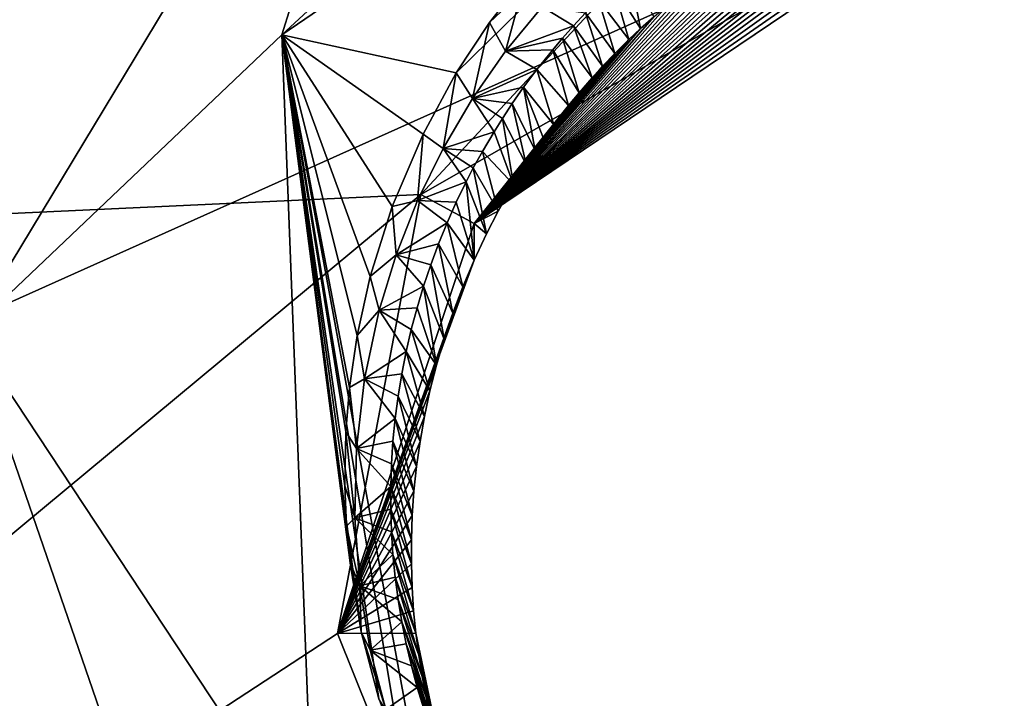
# Model space of a CAD drawing. Header units: millimetres. Extents: x -147 to 294, y -82 to 275.
# Tile 602 of 609: x 264.5 to 267.53, y 252.59 to 254.68. Entities that reach past the tile are written whole.
import ezdxf

# ---------------------------------------------------------------- set-up
doc = ezdxf.new("R2010")
doc.units = ezdxf.units.MM
doc.header["$LTSCALE"] = 67.506716
for name, color, linetype in [('1593', 7, 'CONTINUOUS'), ('1655', 7, 'CONTINUOUS'), ('1762', 7, 'CONTINUOUS'), ('2101', 7, 'CONTINUOUS'), ('2751', 7, 'CONTINUOUS'), ('2755', 7, 'CONTINUOUS'), ('3801', 7, 'CONTINUOUS'), ('3802', 7, 'CONTINUOUS'), ('3803', 7, 'CONTINUOUS'), ('3804', 7, 'CONTINUOUS'), ('3805', 7, 'CONTINUOUS'), ('3806', 7, 'CONTINUOUS'), ('3807', 7, 'CONTINUOUS'), ('498', 7, 'CONTINUOUS'), ('601', 7, 'CONTINUOUS'), ('871', 7, 'CONTINUOUS')]:
    doc.layers.add(name, color=color, linetype=linetype)

msp = doc.modelspace()

# ---------------------------------------------------------------- linework, layer by layer
at = {"layer": '1593', "linetype": 'CONTINUOUS'}
for points in [[(263.5486, 260.8672, -11.0294), (277.1075, 253.2926, -14.3489), (267.431, 256.5946, -11.8905), (263.5486, 260.8672, -11.0294)], [(267.431, 256.5946, -11.8905), (277.1075, 253.2926, -14.3489), (269.5365, 255.7912, -12.3764), (267.431, 256.5946, -11.8905)], [(259.3513, 253.869, -10.434), (260.6486, 256.5648, -10.5804), (265.7509, 256.0481, -11.5688), (259.3513, 253.869, -10.434)], [(264.3454, 253.721, -11.3892), (259.3513, 253.869, -10.434), (265.7509, 256.0481, -11.5688), (264.3454, 253.721, -11.3892)], [(265.2781, 251.016, -11.7322), (257.6261, 249.9563, -10.3043), (264.3454, 253.721, -11.3892), (265.2781, 251.016, -11.7322)]]:
    msp.add_3dface(points, dxfattribs=at)
at = {"layer": '1655', "linetype": 'CONTINUOUS'}
for points in [[(266.6726, 255.1529, -9.4454), (273.1076, 259.731, -10.6361), (258.2101, 253.7952, -7.898), (266.6726, 255.1529, -9.4454)], [(258.2101, 253.7952, -7.898), (273.1076, 259.731, -10.6361), (259.4011, 254.3925, -8.0862), (258.2101, 253.7952, -7.898)], [(273.1076, 259.731, -10.6361), (260.1329, 255.6969, -8.175), (259.4011, 254.3925, -8.0862), (273.1076, 259.731, -10.6361)], [(265.7349, 254.144, -9.3005), (266.6726, 255.1529, -9.4454), (258.2101, 253.7952, -7.898), (265.7349, 254.144, -9.3005)], [(259.5018, 248.2403, -8.4087), (279.8818, 254.4516, -12.6054), (259.0299, 248.5724, -8.2994), (259.5018, 248.2403, -8.4087)], [(259.0299, 248.5724, -8.2994), (279.8818, 254.4516, -12.6054), (267.8197, 250.7044, -9.9416), (259.0299, 248.5724, -8.2994)], [(260.2258, 246.901, -8.6387), (279.8818, 254.4516, -12.6054), (259.5018, 248.2403, -8.4087), (260.2258, 246.901, -8.6387)], [(279.8818, 254.4516, -12.6054), (260.2258, 246.901, -8.6387), (276.5199, 248.874, -12.1944), (279.8818, 254.4516, -12.6054)], [(259.0299, 248.5724, -8.2994), (265.7349, 254.144, -9.3005), (258.2101, 253.7952, -7.898), (259.0299, 248.5724, -8.2994)], [(265.7349, 254.144, -9.3005), (259.0299, 248.5724, -8.2994), (265.4786, 252.7937, -9.3168), (265.7349, 254.144, -9.3005)], [(265.4786, 252.7937, -9.3168), (259.0299, 248.5724, -8.2994), (265.9836, 251.5366, -9.4935), (265.4786, 252.7937, -9.3168)]]:
    msp.add_3dface(points, dxfattribs=at)
at = {"layer": '1762', "linetype": 'CONTINUOUS'}
for points in [[(264.0582, 262.4701, -10.4785), (264.962, 263.7106, -10.2788), (278.7523, 254.0848, -14.0189), (264.0582, 262.4701, -10.4785)], [(264.962, 263.7106, -10.2788), (279.9129, 254.9259, -13.9412), (278.7523, 254.0848, -14.0189), (264.962, 263.7106, -10.2788)]]:
    msp.add_3dface(points, dxfattribs=at)
at = {"layer": '2101', "linetype": 'CONTINUOUS'}
for points in [[(265.4689, 261.7267, -17.9327), (276.8057, 254.6063, -20.819), (265.9866, 260.916, -15.1304), (265.4689, 261.7267, -17.9327)], [(276.8057, 254.6063, -20.819), (266.5067, 260.1033, -12.3337), (265.9866, 260.916, -15.1304), (276.8057, 254.6063, -20.819)], [(277.1075, 253.2926, -14.3489), (263.5486, 260.8672, -11.0294), (266.5067, 260.1033, -12.3337), (277.1075, 253.2926, -14.3489)], [(277.1075, 253.2926, -14.3489), (266.5067, 260.1033, -12.3337), (276.8057, 254.6063, -20.819), (277.1075, 253.2926, -14.3489)]]:
    msp.add_3dface(points, dxfattribs=at)
at = {"layer": '2751', "linetype": 'CONTINUOUS'}
for points in [[(264.0582, 262.4701, -10.4785), (278.7523, 254.0848, -14.0189), (263.4436, 263.7769, -16.1899), (264.0582, 262.4701, -10.4785)], [(278.7523, 254.0848, -14.0189), (278.1151, 255.4049, -19.7248), (263.4436, 263.7769, -16.1899), (278.7523, 254.0848, -14.0189)]]:
    msp.add_3dface(points, dxfattribs=at)
at = {"layer": '2755', "linetype": 'CONTINUOUS'}
msp.add_3dface([(276.8057, 254.6063, -20.819), (265.4689, 261.7267, -17.9327), (277.1147, 255.0643, -21.2503), (276.8057, 254.6063, -20.819)], dxfattribs=at)
at = {"layer": '3801', "linetype": 'CONTINUOUS'}
for points in [[(266.6726, 255.1529, -9.4454), (265.7349, 254.144, -9.3005), (267.6728, 255.2505, -9.7532), (266.6726, 255.1529, -9.4454)], [(267.6728, 255.2505, -9.7532), (265.7349, 254.144, -9.3005), (265.8991, 254.0544, -9.4235), (267.6728, 255.2505, -9.7532)], [(267.6728, 255.2505, -9.7532), (265.8991, 254.0544, -9.4235), (267.5782, 255.1872, -9.9873), (267.6728, 255.2505, -9.7532)], [(267.5782, 255.1872, -9.9873), (265.8991, 254.0544, -9.4235), (267.5202, 255.1803, -9.9744), (267.5782, 255.1872, -9.9873)], [(267.5202, 255.1803, -9.9744), (265.8991, 254.0544, -9.4235), (267.4639, 255.1719, -9.962), (267.5202, 255.1803, -9.9744)], [(267.4639, 255.1719, -9.962), (265.8991, 254.0544, -9.4235), (267.4092, 255.1621, -9.95), (267.4639, 255.1719, -9.962)], [(267.4092, 255.1621, -9.95), (265.8991, 254.0544, -9.4235), (267.3558, 255.1511, -9.9383), (267.4092, 255.1621, -9.95)], [(267.3558, 255.1511, -9.9383), (265.8991, 254.0544, -9.4235), (267.3041, 255.1389, -9.9271), (267.3558, 255.1511, -9.9383)], [(267.3041, 255.1389, -9.9271), (265.8991, 254.0544, -9.4235), (267.2539, 255.1257, -9.9162), (267.3041, 255.1389, -9.9271)], [(267.2539, 255.1257, -9.9162), (265.8991, 254.0544, -9.4235), (267.2053, 255.1115, -9.9056), (267.2539, 255.1257, -9.9162)], [(267.2053, 255.1115, -9.9056), (265.8991, 254.0544, -9.4235), (267.1583, 255.0966, -9.8954), (267.2053, 255.1115, -9.9056)], [(267.1583, 255.0966, -9.8954), (265.8991, 254.0544, -9.4235), (267.1001, 255.0763, -9.8829), (267.1583, 255.0966, -9.8954)], [(267.1001, 255.0763, -9.8829), (265.8991, 254.0544, -9.4235), (267.0444, 255.0549, -9.871), (267.1001, 255.0763, -9.8829)], [(267.0444, 255.0549, -9.871), (265.8991, 254.0544, -9.4235), (266.991, 255.0326, -9.8596), (267.0444, 255.0549, -9.871)], [(266.991, 255.0326, -9.8596), (265.8991, 254.0544, -9.4235), (266.9399, 255.0096, -9.8487), (266.991, 255.0326, -9.8596)], [(266.9399, 255.0096, -9.8487), (265.8991, 254.0544, -9.4235), (266.891, 254.9859, -9.8384), (266.9399, 255.0096, -9.8487)], [(266.891, 254.9859, -9.8384), (265.8991, 254.0544, -9.4235), (266.8443, 254.9617, -9.8285), (266.891, 254.9859, -9.8384)], [(266.8443, 254.9617, -9.8285), (265.8991, 254.0544, -9.4235), (266.7997, 254.9373, -9.8192), (266.8443, 254.9617, -9.8285)], [(266.7997, 254.9373, -9.8192), (265.8991, 254.0544, -9.4235), (266.741, 254.9028, -9.8069), (266.7997, 254.9373, -9.8192)], [(266.741, 254.9028, -9.8069), (265.8991, 254.0544, -9.4235), (266.6865, 254.8685, -9.7956), (266.741, 254.9028, -9.8069)], [(266.6865, 254.8685, -9.7956), (265.8991, 254.0544, -9.4235), (266.636, 254.8345, -9.7851), (266.6865, 254.8685, -9.7956)], [(266.636, 254.8345, -9.7851), (265.8991, 254.0544, -9.4235), (266.5892, 254.8011, -9.7755), (266.636, 254.8345, -9.7851)], [(266.5892, 254.8011, -9.7755), (265.8991, 254.0544, -9.4235), (266.546, 254.7685, -9.7666), (266.5892, 254.8011, -9.7755)], [(266.546, 254.7685, -9.7666), (265.8991, 254.0544, -9.4235), (266.4966, 254.729, -9.7565), (266.546, 254.7685, -9.7666)], [(266.4966, 254.729, -9.7565), (265.8991, 254.0544, -9.4235), (266.4519, 254.691, -9.7474), (266.4966, 254.729, -9.7565)], [(266.4519, 254.691, -9.7474), (265.8991, 254.0544, -9.4235), (266.4115, 254.6548, -9.7392), (266.4519, 254.691, -9.7474)], [(266.4115, 254.6548, -9.7392), (265.8991, 254.0544, -9.4235), (266.3751, 254.6205, -9.7319), (266.4115, 254.6548, -9.7392)], [(266.3751, 254.6205, -9.7319), (265.8991, 254.0544, -9.4235), (266.332, 254.5778, -9.7233), (266.3751, 254.6205, -9.7319)], [(266.332, 254.5778, -9.7233), (265.8991, 254.0544, -9.4235), (266.2946, 254.5386, -9.7159), (266.332, 254.5778, -9.7233)], [(266.2946, 254.5386, -9.7159), (265.8991, 254.0544, -9.4235), (266.2623, 254.5032, -9.7096), (266.2946, 254.5386, -9.7159)], [(266.2623, 254.5032, -9.7096), (265.8991, 254.0544, -9.4235), (266.2221, 254.4568, -9.7017), (266.2623, 254.5032, -9.7096)], [(266.2221, 254.4568, -9.7017), (265.8991, 254.0544, -9.4235), (266.19, 254.4178, -9.6955), (266.2221, 254.4568, -9.7017)], [(266.19, 254.4178, -9.6955), (265.8991, 254.0544, -9.4235), (266.1441, 254.3585, -9.6867), (266.19, 254.4178, -9.6955)], [(266.1441, 254.3585, -9.6867), (265.8991, 254.0544, -9.4235), (266.1131, 254.316, -9.6808), (266.1441, 254.3585, -9.6867)], [(266.1131, 254.316, -9.6808), (265.8991, 254.0544, -9.4235), (266.0875, 254.2793, -9.676), (266.1131, 254.316, -9.6808)], [(266.0875, 254.2793, -9.676), (265.8991, 254.0544, -9.4235), (266.0591, 254.2364, -9.6706), (266.0875, 254.2793, -9.676)], [(266.0591, 254.2364, -9.6706), (265.8991, 254.0544, -9.4235), (266.0206, 254.1747, -9.6635), (266.0591, 254.2364, -9.6706)], [(266.0206, 254.1747, -9.6635), (265.8991, 254.0544, -9.4235), (265.9735, 254.0923, -9.6549), (266.0206, 254.1747, -9.6635)], [(265.9735, 254.0923, -9.6549), (265.8991, 254.0544, -9.4235), (265.9374, 254.023, -9.6485), (265.9735, 254.0923, -9.6549)]]:
    msp.add_3dface(points, dxfattribs=at)
at = {"layer": '3802', "linetype": 'CONTINUOUS'}
for points in [[(265.7349, 254.144, -9.3005), (265.4786, 252.7937, -9.3168), (265.8991, 254.0544, -9.4235), (265.7349, 254.144, -9.3005)], [(265.8991, 254.0544, -9.4235), (265.4786, 252.7937, -9.3168), (265.8991, 253.9419, -9.6419), (265.8991, 254.0544, -9.4235)], [(265.9374, 254.023, -9.6485), (265.8991, 254.0544, -9.4235), (265.8991, 253.9419, -9.6419), (265.9374, 254.023, -9.6485)], [(265.8991, 253.9419, -9.6419), (265.4786, 252.7937, -9.3168), (265.8644, 253.8601, -9.6361), (265.8991, 253.9419, -9.6419)], [(265.8644, 253.8601, -9.6361), (265.4786, 252.7937, -9.3168), (265.8337, 253.7789, -9.6313), (265.8644, 253.8601, -9.6361)], [(265.8337, 253.7789, -9.6313), (265.4786, 252.7937, -9.3168), (265.8068, 253.6986, -9.6272), (265.8337, 253.7789, -9.6313)], [(265.8068, 253.6986, -9.6272), (265.4786, 252.7937, -9.3168), (265.7835, 253.6188, -9.624), (265.8068, 253.6986, -9.6272)], [(265.7835, 253.6188, -9.624), (265.4786, 252.7937, -9.3168), (265.7634, 253.5396, -9.6215), (265.7835, 253.6188, -9.624)], [(265.7634, 253.5396, -9.6215), (265.4786, 252.7937, -9.3168), (265.7467, 253.4613, -9.6197), (265.7634, 253.5396, -9.6215)], [(265.7467, 253.4613, -9.6197), (265.4786, 252.7937, -9.3168), (265.733, 253.384, -9.6186), (265.7467, 253.4613, -9.6197)], [(265.733, 253.384, -9.6186), (265.4786, 252.7937, -9.3168), (265.7222, 253.3075, -9.6182), (265.733, 253.384, -9.6186)], [(265.7222, 253.3075, -9.6182), (265.4786, 252.7937, -9.3168), (265.7143, 253.2316, -9.6183), (265.7222, 253.3075, -9.6182)], [(265.7143, 253.2316, -9.6183), (265.4786, 252.7937, -9.3168), (265.709, 253.1563, -9.6191), (265.7143, 253.2316, -9.6183)], [(265.709, 253.1563, -9.6191), (265.4786, 252.7937, -9.3168), (265.7063, 253.0816, -9.6205), (265.709, 253.1563, -9.6191)], [(265.7063, 253.0816, -9.6205), (265.4786, 252.7937, -9.3168), (265.7062, 253.0076, -9.6224), (265.7063, 253.0816, -9.6205)], [(265.7062, 253.0076, -9.6224), (265.4786, 252.7937, -9.3168), (265.7085, 252.9348, -9.6249), (265.7062, 253.0076, -9.6224)], [(265.7085, 252.9348, -9.6249), (265.4786, 252.7937, -9.3168), (265.7132, 252.8635, -9.628), (265.7085, 252.9348, -9.6249)], [(265.7132, 252.8635, -9.628), (265.4786, 252.7937, -9.3168), (265.72, 252.7941, -9.6314), (265.7132, 252.8635, -9.628)], [(265.4786, 252.7937, -9.3168), (265.9836, 251.5366, -9.4935), (265.72, 252.7941, -9.6314), (265.4786, 252.7937, -9.3168)], [(265.72, 252.7941, -9.6314), (265.9836, 251.5366, -9.4935), (265.7289, 252.7265, -9.6353), (265.72, 252.7941, -9.6314)], [(265.7289, 252.7265, -9.6353), (265.9836, 251.5366, -9.4935), (265.7396, 252.6608, -9.6395), (265.7289, 252.7265, -9.6353)], [(265.7396, 252.6608, -9.6395), (265.9836, 251.5366, -9.4935), (265.752, 252.5969, -9.6442), (265.7396, 252.6608, -9.6395)], [(265.752, 252.5969, -9.6442), (265.9836, 251.5366, -9.4935), (265.7662, 252.5345, -9.6491), (265.752, 252.5969, -9.6442)]]:
    msp.add_3dface(points, dxfattribs=at)
at = {"layer": '3803', "linetype": 'CONTINUOUS'}
for points in [[(265.8749, 254.1831, -10.349), (265.8991, 253.9419, -9.6419), (265.8443, 254.1201, -10.3458), (265.8749, 254.1831, -10.349)], [(265.9374, 254.023, -9.6485), (265.8991, 253.9419, -9.6419), (265.8749, 254.1831, -10.349), (265.9374, 254.023, -9.6485)], [(265.8443, 254.1201, -10.3458), (265.8991, 253.9419, -9.6419), (265.816, 254.0565, -10.3431), (265.8443, 254.1201, -10.3458)], [(265.816, 254.0565, -10.3431), (265.8644, 253.8601, -9.6361), (265.7898, 253.9923, -10.3409), (265.816, 254.0565, -10.3431)], [(265.8991, 253.9419, -9.6419), (265.8644, 253.8601, -9.6361), (265.816, 254.0565, -10.3431), (265.8991, 253.9419, -9.6419)], [(265.7898, 253.9923, -10.3409), (265.8337, 253.7789, -9.6313), (265.7657, 253.9274, -10.3391), (265.7898, 253.9923, -10.3409)], [(265.8644, 253.8601, -9.6361), (265.8337, 253.7789, -9.6313), (265.7898, 253.9923, -10.3409), (265.8644, 253.8601, -9.6361)], [(265.7657, 253.9274, -10.3391), (265.8068, 253.6986, -9.6272), (265.7438, 253.8619, -10.3379), (265.7657, 253.9274, -10.3391)], [(265.8337, 253.7789, -9.6313), (265.8068, 253.6986, -9.6272), (265.7657, 253.9274, -10.3391), (265.8337, 253.7789, -9.6313)], [(265.7438, 253.8619, -10.3379), (265.7835, 253.6188, -9.624), (265.7239, 253.7955, -10.3372), (265.7438, 253.8619, -10.3379)], [(265.8068, 253.6986, -9.6272), (265.7835, 253.6188, -9.624), (265.7438, 253.8619, -10.3379), (265.8068, 253.6986, -9.6272)], [(265.7239, 253.7955, -10.3372), (265.7835, 253.6188, -9.624), (265.7061, 253.7283, -10.3369), (265.7239, 253.7955, -10.3372)], [(265.7061, 253.7283, -10.3369), (265.7634, 253.5396, -9.6215), (265.6904, 253.6605, -10.3371), (265.7061, 253.7283, -10.3369)], [(265.7835, 253.6188, -9.624), (265.7634, 253.5396, -9.6215), (265.7061, 253.7283, -10.3369), (265.7835, 253.6188, -9.624)], [(265.6904, 253.6605, -10.3371), (265.7467, 253.4613, -9.6197), (265.6768, 253.5923, -10.3378), (265.6904, 253.6605, -10.3371)], [(265.7634, 253.5396, -9.6215), (265.7467, 253.4613, -9.6197), (265.6904, 253.6605, -10.3371), (265.7634, 253.5396, -9.6215)], [(265.6768, 253.5923, -10.3378), (265.733, 253.384, -9.6186), (265.6656, 253.5237, -10.339), (265.6768, 253.5923, -10.3378)], [(265.7467, 253.4613, -9.6197), (265.733, 253.384, -9.6186), (265.6768, 253.5923, -10.3378), (265.7467, 253.4613, -9.6197)], [(265.6656, 253.5237, -10.339), (265.7222, 253.3075, -9.6182), (265.6566, 253.4548, -10.3407), (265.6656, 253.5237, -10.339)], [(265.733, 253.384, -9.6186), (265.7222, 253.3075, -9.6182), (265.6656, 253.5237, -10.339), (265.733, 253.384, -9.6186)], [(265.6566, 253.4548, -10.3407), (265.7143, 253.2316, -9.6183), (265.6497, 253.3852, -10.3429), (265.6566, 253.4548, -10.3407)], [(265.7222, 253.3075, -9.6182), (265.7143, 253.2316, -9.6183), (265.6566, 253.4548, -10.3407), (265.7222, 253.3075, -9.6182)], [(265.6497, 253.3852, -10.3429), (265.709, 253.1563, -9.6191), (265.6451, 253.3153, -10.3456), (265.6497, 253.3852, -10.3429)], [(265.7143, 253.2316, -9.6183), (265.709, 253.1563, -9.6191), (265.6497, 253.3852, -10.3429), (265.7143, 253.2316, -9.6183)], [(265.6451, 253.3153, -10.3456), (265.7063, 253.0816, -9.6205), (265.6427, 253.2454, -10.3487), (265.6451, 253.3153, -10.3456)], [(265.709, 253.1563, -9.6191), (265.7063, 253.0816, -9.6205), (265.6451, 253.3153, -10.3456), (265.709, 253.1563, -9.6191)], [(265.6427, 253.2454, -10.3487), (265.7062, 253.0076, -9.6224), (265.6426, 253.1757, -10.3524), (265.6427, 253.2454, -10.3487)], [(265.7063, 253.0816, -9.6205), (265.7062, 253.0076, -9.6224), (265.6427, 253.2454, -10.3487), (265.7063, 253.0816, -9.6205)], [(265.7062, 253.0076, -9.6224), (265.7085, 252.9348, -9.6249), (265.6426, 253.1757, -10.3524), (265.7062, 253.0076, -9.6224)], [(265.6426, 253.1757, -10.3524), (265.7085, 252.9348, -9.6249), (265.6449, 253.1061, -10.3566), (265.6426, 253.1757, -10.3524)], [(265.7085, 252.9348, -9.6249), (265.7132, 252.8635, -9.628), (265.6449, 253.1061, -10.3566), (265.7085, 252.9348, -9.6249)], [(265.6449, 253.1061, -10.3566), (265.7132, 252.8635, -9.628), (265.6495, 253.0364, -10.3612), (265.6449, 253.1061, -10.3566)], [(265.7132, 252.8635, -9.628), (265.72, 252.7941, -9.6314), (265.6495, 253.0364, -10.3612), (265.7132, 252.8635, -9.628)], [(265.6495, 253.0364, -10.3612), (265.72, 252.7941, -9.6314), (265.6564, 252.9667, -10.3664), (265.6495, 253.0364, -10.3612)], [(265.72, 252.7941, -9.6314), (265.7289, 252.7265, -9.6353), (265.6564, 252.9667, -10.3664), (265.72, 252.7941, -9.6314)], [(265.6564, 252.9667, -10.3664), (265.7289, 252.7265, -9.6353), (265.6654, 252.8976, -10.372), (265.6564, 252.9667, -10.3664)], [(265.7289, 252.7265, -9.6353), (265.7396, 252.6608, -9.6395), (265.6654, 252.8976, -10.372), (265.7289, 252.7265, -9.6353)], [(265.6654, 252.8976, -10.372), (265.7396, 252.6608, -9.6395), (265.6767, 252.8293, -10.3781), (265.6654, 252.8976, -10.372)], [(265.7396, 252.6608, -9.6395), (265.752, 252.5969, -9.6442), (265.6767, 252.8293, -10.3781), (265.7396, 252.6608, -9.6395)], [(265.6767, 252.8293, -10.3781), (265.752, 252.5969, -9.6442), (265.6903, 252.7614, -10.3846), (265.6767, 252.8293, -10.3781)], [(265.752, 252.5969, -9.6442), (265.7662, 252.5345, -9.6491), (265.6903, 252.7614, -10.3846), (265.752, 252.5969, -9.6442)], [(265.6903, 252.7614, -10.3846), (265.7662, 252.5345, -9.6491), (265.7062, 252.6939, -10.3916), (265.6903, 252.7614, -10.3846)], [(265.7662, 252.5345, -9.6491), (265.7819, 252.4737, -9.6544), (265.7062, 252.6939, -10.3916), (265.7662, 252.5345, -9.6491)], [(265.7062, 252.6939, -10.3916), (265.7819, 252.4737, -9.6544), (265.7244, 252.627, -10.3991), (265.7062, 252.6939, -10.3916)], [(265.7819, 252.4737, -9.6544), (265.7991, 252.4142, -9.66), (265.7244, 252.627, -10.3991), (265.7819, 252.4737, -9.6544)], [(265.7244, 252.627, -10.3991), (265.7991, 252.4142, -9.66), (265.7445, 252.5612, -10.407), (265.7244, 252.627, -10.3991)]]:
    msp.add_3dface(points, dxfattribs=at)
at = {"layer": '3804', "linetype": 'CONTINUOUS'}
for points in [[(266.3764, 254.8313, -10.4211), (266.4115, 254.6548, -9.7392), (266.3271, 254.7867, -10.4131), (266.3764, 254.8313, -10.4211)], [(266.4519, 254.691, -9.7474), (266.4115, 254.6548, -9.7392), (266.3764, 254.8313, -10.4211), (266.4519, 254.691, -9.7474)], [(266.3271, 254.7867, -10.4131), (266.3751, 254.6205, -9.7319), (266.2825, 254.7438, -10.4059), (266.3271, 254.7867, -10.4131)], [(266.4115, 254.6548, -9.7392), (266.3751, 254.6205, -9.7319), (266.3271, 254.7867, -10.4131), (266.4115, 254.6548, -9.7392)], [(266.2825, 254.7438, -10.4059), (266.332, 254.5778, -9.7233), (266.2419, 254.7026, -10.3995), (266.2825, 254.7438, -10.4059)], [(266.3751, 254.6205, -9.7319), (266.332, 254.5778, -9.7233), (266.2825, 254.7438, -10.4059), (266.3751, 254.6205, -9.7319)], [(266.2419, 254.7026, -10.3995), (266.2946, 254.5386, -9.7159), (266.2051, 254.6631, -10.3938), (266.2419, 254.7026, -10.3995)], [(266.332, 254.5778, -9.7233), (266.2946, 254.5386, -9.7159), (266.2419, 254.7026, -10.3995), (266.332, 254.5778, -9.7233)], [(266.2051, 254.6631, -10.3938), (266.2623, 254.5032, -9.7096), (266.1716, 254.6254, -10.3887), (266.2051, 254.6631, -10.3938)], [(266.2946, 254.5386, -9.7159), (266.2623, 254.5032, -9.7096), (266.2051, 254.6631, -10.3938), (266.2946, 254.5386, -9.7159)], [(266.1716, 254.6254, -10.3887), (266.2221, 254.4568, -9.7017), (266.1411, 254.5895, -10.3841), (266.1716, 254.6254, -10.3887)], [(266.2623, 254.5032, -9.7096), (266.2221, 254.4568, -9.7017), (266.1716, 254.6254, -10.3887), (266.2623, 254.5032, -9.7096)], [(266.1411, 254.5895, -10.3841), (266.19, 254.4178, -9.6955), (266.0927, 254.529, -10.377), (266.1411, 254.5895, -10.3841)], [(266.2221, 254.4568, -9.7017), (266.19, 254.4178, -9.6955), (266.1411, 254.5895, -10.3841), (266.2221, 254.4568, -9.7017)], [(266.0927, 254.529, -10.377), (266.1441, 254.3585, -9.6867), (266.0516, 254.4739, -10.3712), (266.0927, 254.529, -10.377)], [(266.19, 254.4178, -9.6955), (266.1441, 254.3585, -9.6867), (266.0927, 254.529, -10.377), (266.19, 254.4178, -9.6955)], [(266.0516, 254.4739, -10.3712), (266.0875, 254.2793, -9.676), (266.0164, 254.4237, -10.3664), (266.0516, 254.4739, -10.3712)], [(266.1441, 254.3585, -9.6867), (266.1131, 254.316, -9.6808), (266.0516, 254.4739, -10.3712), (266.1441, 254.3585, -9.6867)], [(266.1131, 254.316, -9.6808), (266.0875, 254.2793, -9.676), (266.0516, 254.4739, -10.3712), (266.1131, 254.316, -9.6808)], [(266.0164, 254.4237, -10.3664), (266.0591, 254.2364, -9.6706), (265.9863, 254.3782, -10.3624), (266.0164, 254.4237, -10.3664)], [(266.0875, 254.2793, -9.676), (266.0591, 254.2364, -9.6706), (266.0164, 254.4237, -10.3664), (266.0875, 254.2793, -9.676)], [(265.9863, 254.3782, -10.3624), (266.0206, 254.1747, -9.6635), (265.9605, 254.3369, -10.3591), (265.9863, 254.3782, -10.3624)], [(266.0591, 254.2364, -9.6706), (266.0206, 254.1747, -9.6635), (265.9863, 254.3782, -10.3624), (266.0591, 254.2364, -9.6706)], [(265.9605, 254.3369, -10.3591), (266.0206, 254.1747, -9.6635), (265.9249, 254.2766, -10.3547), (265.9605, 254.3369, -10.3591)], [(265.9249, 254.2766, -10.3547), (265.9735, 254.0923, -9.6549), (265.8969, 254.2257, -10.3514), (265.9249, 254.2766, -10.3547)], [(266.0206, 254.1747, -9.6635), (265.9735, 254.0923, -9.6549), (265.9249, 254.2766, -10.3547), (266.0206, 254.1747, -9.6635)], [(265.9374, 254.023, -9.6485), (265.8749, 254.1831, -10.349), (265.8969, 254.2257, -10.3514), (265.9374, 254.023, -9.6485)], [(265.9735, 254.0923, -9.6549), (265.9374, 254.023, -9.6485), (265.8969, 254.2257, -10.3514), (265.9735, 254.0923, -9.6549)]]:
    msp.add_3dface(points, dxfattribs=at)
at = {"layer": '3805', "linetype": 'CONTINUOUS'}
for points in [[(266.1086, 254.7219, -10.3712), (266.2051, 254.6631, -10.3938), (265.9959, 254.585, -10.3545), (266.1086, 254.7219, -10.3712)], [(266.2419, 254.7026, -10.3995), (266.2051, 254.6631, -10.3938), (266.1086, 254.7219, -10.3712), (266.2419, 254.7026, -10.3995)], [(266.2051, 254.6631, -10.3938), (266.1716, 254.6254, -10.3887), (265.9959, 254.585, -10.3545), (266.2051, 254.6631, -10.3938)], [(266.1716, 254.6254, -10.3887), (266.1411, 254.5895, -10.3841), (265.9959, 254.585, -10.3545), (266.1716, 254.6254, -10.3887)], [(265.9959, 254.585, -10.3545), (266.0927, 254.529, -10.377), (265.8945, 254.4397, -10.3406), (265.9959, 254.585, -10.3545)], [(266.1411, 254.5895, -10.3841), (266.0927, 254.529, -10.377), (265.9959, 254.585, -10.3545), (266.1411, 254.5895, -10.3841)], [(266.0927, 254.529, -10.377), (266.0516, 254.4739, -10.3712), (265.8945, 254.4397, -10.3406), (266.0927, 254.529, -10.377)], [(266.0516, 254.4739, -10.3712), (266.0164, 254.4237, -10.3664), (265.8945, 254.4397, -10.3406), (266.0516, 254.4739, -10.3712)], [(265.8945, 254.4397, -10.3406), (265.9605, 254.3369, -10.3591), (265.8038, 254.2858, -10.3294), (265.8945, 254.4397, -10.3406)], [(265.9863, 254.3782, -10.3624), (265.9605, 254.3369, -10.3591), (265.8945, 254.4397, -10.3406), (265.9863, 254.3782, -10.3624)], [(266.0164, 254.4237, -10.3664), (265.9863, 254.3782, -10.3624), (265.8945, 254.4397, -10.3406), (266.0164, 254.4237, -10.3664)], [(265.9605, 254.3369, -10.3591), (265.9249, 254.2766, -10.3547), (265.8038, 254.2858, -10.3294), (265.9605, 254.3369, -10.3591)], [(265.8038, 254.2858, -10.3294), (265.8749, 254.1831, -10.349), (265.7256, 254.1255, -10.3212), (265.8038, 254.2858, -10.3294)], [(265.9249, 254.2766, -10.3547), (265.8969, 254.2257, -10.3514), (265.8038, 254.2858, -10.3294), (265.9249, 254.2766, -10.3547)], [(265.8969, 254.2257, -10.3514), (265.8749, 254.1831, -10.349), (265.8038, 254.2858, -10.3294), (265.8969, 254.2257, -10.3514)], [(265.8749, 254.1831, -10.349), (265.8443, 254.1201, -10.3458), (265.7256, 254.1255, -10.3212), (265.8749, 254.1831, -10.349)], [(265.7256, 254.1255, -10.3212), (265.816, 254.0565, -10.3431), (265.6596, 253.9583, -10.3159), (265.7256, 254.1255, -10.3212)], [(265.8443, 254.1201, -10.3458), (265.816, 254.0565, -10.3431), (265.7256, 254.1255, -10.3212), (265.8443, 254.1201, -10.3458)], [(265.816, 254.0565, -10.3431), (265.7898, 253.9923, -10.3409), (265.6596, 253.9583, -10.3159), (265.816, 254.0565, -10.3431)], [(265.7898, 253.9923, -10.3409), (265.7657, 253.9274, -10.3391), (265.6596, 253.9583, -10.3159), (265.7898, 253.9923, -10.3409)], [(265.6596, 253.9583, -10.3159), (265.7438, 253.8619, -10.3379), (265.6072, 253.7879, -10.3136), (265.6596, 253.9583, -10.3159)], [(265.7657, 253.9274, -10.3391), (265.7438, 253.8619, -10.3379), (265.6596, 253.9583, -10.3159), (265.7657, 253.9274, -10.3391)], [(265.7438, 253.8619, -10.3379), (265.7239, 253.7955, -10.3372), (265.6072, 253.7879, -10.3136), (265.7438, 253.8619, -10.3379)], [(265.7239, 253.7955, -10.3372), (265.7061, 253.7283, -10.3369), (265.6072, 253.7879, -10.3136), (265.7239, 253.7955, -10.3372)], [(265.6072, 253.7879, -10.3136), (265.6904, 253.6605, -10.3371), (265.5618, 253.5765, -10.315), (265.6072, 253.7879, -10.3136)], [(265.7061, 253.7283, -10.3369), (265.6904, 253.6605, -10.3371), (265.6072, 253.7879, -10.3136), (265.7061, 253.7283, -10.3369)], [(265.6904, 253.6605, -10.3371), (265.6768, 253.5923, -10.3378), (265.5618, 253.5765, -10.315), (265.6904, 253.6605, -10.3371)], [(265.6768, 253.5923, -10.3378), (265.6656, 253.5237, -10.339), (265.5618, 253.5765, -10.315), (265.6768, 253.5923, -10.3378)], [(265.5618, 253.5765, -10.315), (265.6566, 253.4548, -10.3407), (265.537, 253.3629, -10.3209), (265.5618, 253.5765, -10.315)], [(265.6656, 253.5237, -10.339), (265.6566, 253.4548, -10.3407), (265.5618, 253.5765, -10.315), (265.6656, 253.5237, -10.339)], [(265.6566, 253.4548, -10.3407), (265.6497, 253.3852, -10.3429), (265.537, 253.3629, -10.3209), (265.6566, 253.4548, -10.3407)], [(265.6497, 253.3852, -10.3429), (265.6451, 253.3153, -10.3456), (265.537, 253.3629, -10.3209), (265.6497, 253.3852, -10.3429)], [(265.537, 253.3629, -10.3209), (265.6427, 253.2454, -10.3487), (265.5323, 253.1492, -10.3311), (265.537, 253.3629, -10.3209)], [(265.6451, 253.3153, -10.3456), (265.6427, 253.2454, -10.3487), (265.537, 253.3629, -10.3209), (265.6451, 253.3153, -10.3456)], [(265.6427, 253.2454, -10.3487), (265.6426, 253.1757, -10.3524), (265.5323, 253.1492, -10.3311), (265.6427, 253.2454, -10.3487)], [(265.6426, 253.1757, -10.3524), (265.6449, 253.1061, -10.3566), (265.5323, 253.1492, -10.3311), (265.6426, 253.1757, -10.3524)], [(265.5323, 253.1492, -10.3311), (265.6495, 253.0364, -10.3612), (265.5476, 252.9404, -10.3454), (265.5323, 253.1492, -10.3311)], [(265.6449, 253.1061, -10.3566), (265.6495, 253.0364, -10.3612), (265.5323, 253.1492, -10.3311), (265.6449, 253.1061, -10.3566)], [(265.6495, 253.0364, -10.3612), (265.6564, 252.9667, -10.3664), (265.5476, 252.9404, -10.3454), (265.6495, 253.0364, -10.3612)], [(265.6564, 252.9667, -10.3664), (265.6654, 252.8976, -10.372), (265.5476, 252.9404, -10.3454), (265.6564, 252.9667, -10.3664)], [(265.5476, 252.9404, -10.3454), (265.6767, 252.8293, -10.3781), (265.5797, 252.7422, -10.3628), (265.5476, 252.9404, -10.3454)], [(265.6654, 252.8976, -10.372), (265.6767, 252.8293, -10.3781), (265.5476, 252.9404, -10.3454), (265.6654, 252.8976, -10.372)], [(265.6767, 252.8293, -10.3781), (265.6903, 252.7614, -10.3846), (265.5797, 252.7422, -10.3628), (265.6767, 252.8293, -10.3781)], [(265.6903, 252.7614, -10.3846), (265.7062, 252.6939, -10.3916), (265.5797, 252.7422, -10.3628), (265.6903, 252.7614, -10.3846)], [(265.5797, 252.7422, -10.3628), (265.7244, 252.627, -10.3991), (265.6275, 252.5593, -10.3828), (265.5797, 252.7422, -10.3628)], [(265.7062, 252.6939, -10.3916), (265.7244, 252.627, -10.3991), (265.5797, 252.7422, -10.3628), (265.7062, 252.6939, -10.3916)], [(265.7244, 252.627, -10.3991), (265.7445, 252.5612, -10.407), (265.6275, 252.5593, -10.3828), (265.7244, 252.627, -10.3991)]]:
    msp.add_3dface(points, dxfattribs=at)
at = {"layer": '3806', "linetype": 'CONTINUOUS'}
for points in [[(266.058, 254.8162, -10.7497), (265.9959, 254.585, -10.3545), (265.9464, 254.6728, -10.7163), (266.058, 254.8162, -10.7497)], [(266.1086, 254.7219, -10.3712), (265.9959, 254.585, -10.3545), (266.058, 254.8162, -10.7497), (266.1086, 254.7219, -10.3712)], [(265.9464, 254.6728, -10.7163), (265.8945, 254.4397, -10.3406), (265.8446, 254.5183, -10.6847), (265.9464, 254.6728, -10.7163)], [(265.9959, 254.585, -10.3545), (265.8945, 254.4397, -10.3406), (265.9464, 254.6728, -10.7163), (265.9959, 254.585, -10.3545)], [(265.8446, 254.5183, -10.6847), (265.8038, 254.2858, -10.3294), (265.7421, 254.3301, -10.652), (265.8446, 254.5183, -10.6847)], [(265.8945, 254.4397, -10.3406), (265.8038, 254.2858, -10.3294), (265.8446, 254.5183, -10.6847), (265.8945, 254.4397, -10.3406)], [(265.7421, 254.3301, -10.652), (265.7256, 254.1255, -10.3212), (265.6472, 254.107, -10.6199), (265.7421, 254.3301, -10.652)], [(265.8038, 254.2858, -10.3294), (265.7256, 254.1255, -10.3212), (265.7421, 254.3301, -10.652), (265.8038, 254.2858, -10.3294)], [(265.7256, 254.1255, -10.3212), (265.6596, 253.9583, -10.3159), (265.6472, 254.107, -10.6199), (265.7256, 254.1255, -10.3212)], [(265.6472, 254.107, -10.6199), (265.6596, 253.9583, -10.3159), (265.5797, 253.8918, -10.5951), (265.6472, 254.107, -10.6199)], [(265.6596, 253.9583, -10.3159), (265.6072, 253.7879, -10.3136), (265.5797, 253.8918, -10.5951), (265.6596, 253.9583, -10.3159)], [(265.5797, 253.8918, -10.5951), (265.6072, 253.7879, -10.3136), (265.5394, 253.7098, -10.5787), (265.5797, 253.8918, -10.5951)], [(265.6072, 253.7879, -10.3136), (265.5618, 253.5765, -10.315), (265.5394, 253.7098, -10.5787), (265.6072, 253.7879, -10.3136)], [(265.5394, 253.7098, -10.5787), (265.5618, 253.5765, -10.315), (265.516, 253.5507, -10.5673), (265.5394, 253.7098, -10.5787)], [(265.516, 253.5507, -10.5673), (265.537, 253.3629, -10.3209), (265.5047, 253.4142, -10.5598), (265.516, 253.5507, -10.5673)], [(265.5618, 253.5765, -10.315), (265.537, 253.3629, -10.3209), (265.516, 253.5507, -10.5673), (265.5618, 253.5765, -10.315)], [(265.5047, 253.4142, -10.5598), (265.5323, 253.1492, -10.3311), (265.5017, 253.2473, -10.5536), (265.5047, 253.4142, -10.5598)], [(265.537, 253.3629, -10.3209), (265.5323, 253.1492, -10.3311), (265.5047, 253.4142, -10.5598), (265.537, 253.3629, -10.3209)], [(265.5017, 253.2473, -10.5536), (265.5323, 253.1492, -10.3311), (265.507, 253.1237, -10.5508), (265.5017, 253.2473, -10.5536)], [(265.5323, 253.1492, -10.3311), (265.5476, 252.9404, -10.3454), (265.507, 253.1237, -10.5508), (265.5323, 253.1492, -10.3311)], [(265.507, 253.1237, -10.5508), (265.5476, 252.9404, -10.3454), (265.5176, 253.0103, -10.55), (265.507, 253.1237, -10.5508)], [(265.5176, 253.0103, -10.55), (265.5476, 252.9404, -10.3454), (265.5523, 252.7982, -10.5531), (265.5176, 253.0103, -10.55)], [(265.5476, 252.9404, -10.3454), (265.5797, 252.7422, -10.3628), (265.5523, 252.7982, -10.5531), (265.5476, 252.9404, -10.3454)], [(265.5797, 252.7422, -10.3628), (265.6275, 252.5593, -10.3828), (265.5523, 252.7982, -10.5531), (265.5797, 252.7422, -10.3628)], [(265.5523, 252.7982, -10.5531), (265.6275, 252.5593, -10.3828), (265.6063, 252.5922, -10.5609), (265.5523, 252.7982, -10.5531)]]:
    msp.add_3dface(points, dxfattribs=at)
at = {"layer": '3807', "linetype": 'CONTINUOUS'}
for points in [[(265.7509, 256.0481, -11.5688), (267.431, 256.5946, -11.8905), (265.3077, 254.6357, -11.3263), (265.7509, 256.0481, -11.5688)], [(265.3077, 254.6357, -11.3263), (267.431, 256.5946, -11.8905), (267.4636, 256.1051, -11.7893), (265.3077, 254.6357, -11.3263)], [(265.8446, 254.5183, -10.6847), (265.3077, 254.6357, -11.3263), (267.4636, 256.1051, -11.7893), (265.8446, 254.5183, -10.6847)], [(265.9464, 254.6728, -10.7163), (265.8446, 254.5183, -10.6847), (267.4636, 256.1051, -11.7893), (265.9464, 254.6728, -10.7163)], [(266.058, 254.8162, -10.7497), (265.9464, 254.6728, -10.7163), (267.4636, 256.1051, -11.7893), (266.058, 254.8162, -10.7497)], [(264.3454, 253.721, -11.3892), (265.7509, 256.0481, -11.5688), (265.3077, 254.6357, -11.3263), (264.3454, 253.721, -11.3892)], [(265.4054, 252.1181, -11.348), (264.3454, 253.721, -11.3892), (265.3077, 254.6357, -11.3263), (265.4054, 252.1181, -11.348)], [(265.7474, 252.2463, -10.5876), (265.4054, 252.1181, -11.348), (265.3077, 254.6357, -11.3263), (265.7474, 252.2463, -10.5876)], [(265.6063, 252.5922, -10.5609), (265.6807, 252.3898, -10.5743), (265.3077, 254.6357, -11.3263), (265.6063, 252.5922, -10.5609)], [(265.5523, 252.7982, -10.5531), (265.6063, 252.5922, -10.5609), (265.3077, 254.6357, -11.3263), (265.5523, 252.7982, -10.5531)], [(265.5176, 253.0103, -10.55), (265.5523, 252.7982, -10.5531), (265.3077, 254.6357, -11.3263), (265.5176, 253.0103, -10.55)], [(265.5017, 253.2473, -10.5536), (265.507, 253.1237, -10.5508), (265.3077, 254.6357, -11.3263), (265.5017, 253.2473, -10.5536)], [(265.5047, 253.4142, -10.5598), (265.5017, 253.2473, -10.5536), (265.3077, 254.6357, -11.3263), (265.5047, 253.4142, -10.5598)], [(265.516, 253.5507, -10.5673), (265.5047, 253.4142, -10.5598), (265.3077, 254.6357, -11.3263), (265.516, 253.5507, -10.5673)], [(265.5797, 253.8918, -10.5951), (265.5394, 253.7098, -10.5787), (265.3077, 254.6357, -11.3263), (265.5797, 253.8918, -10.5951)], [(265.7421, 254.3301, -10.652), (265.6472, 254.107, -10.6199), (265.3077, 254.6357, -11.3263), (265.7421, 254.3301, -10.652)], [(265.8446, 254.5183, -10.6847), (265.7421, 254.3301, -10.652), (265.3077, 254.6357, -11.3263), (265.8446, 254.5183, -10.6847)], [(265.6472, 254.107, -10.6199), (265.5797, 253.8918, -10.5951), (265.3077, 254.6357, -11.3263), (265.6472, 254.107, -10.6199)], [(265.6807, 252.3898, -10.5743), (265.7474, 252.2463, -10.5876), (265.3077, 254.6357, -11.3263), (265.6807, 252.3898, -10.5743)], [(265.5394, 253.7098, -10.5787), (265.516, 253.5507, -10.5673), (265.3077, 254.6357, -11.3263), (265.5394, 253.7098, -10.5787)], [(265.507, 253.1237, -10.5508), (265.5176, 253.0103, -10.55), (265.3077, 254.6357, -11.3263), (265.507, 253.1237, -10.5508)], [(265.2781, 251.016, -11.7322), (264.3454, 253.721, -11.3892), (265.4054, 252.1181, -11.348), (265.2781, 251.016, -11.7322)]]:
    msp.add_3dface(points, dxfattribs=at)
at = {"layer": '498', "linetype": 'CONTINUOUS'}
for points in [[(263.7521, 270.2145, -25.0485), (272.7915, 266.4599, -26.8751), (257.1154, 250.5133, -32.7984), (263.7521, 270.2145, -25.0485)], [(272.7915, 266.4599, -26.8751), (280.1442, 260.8419, -28.9819), (257.1154, 250.5133, -32.7984), (272.7915, 266.4599, -26.8751)], [(257.1154, 250.5133, -32.7984), (280.1442, 260.8419, -28.9819), (275.5593, 240.2651, -36.1212), (257.1154, 250.5133, -32.7984)]]:
    msp.add_3dface(points, dxfattribs=at)
at = {"layer": '601', "linetype": 'CONTINUOUS'}
msp.add_3dface([(277.3847, 252.8882, -29.0322), (272.8518, 257.4346, -27.4272), (258.8022, 266.5478, -23.8286), (277.3847, 252.8882, -29.0322)], dxfattribs=at)
at = {"layer": '871', "linetype": 'CONTINUOUS'}
for points in [[(277.3847, 252.8882, -29.0322), (258.8022, 266.5478, -23.8286), (248.3345, 241.4576, -34.1554), (277.3847, 252.8882, -29.0322)], [(258.5558, 231.2743, -37.6522), (277.3847, 252.8882, -29.0322), (248.3345, 241.4576, -34.1554), (258.5558, 231.2743, -37.6522)], [(288.8419, 231.8653, -35.2357), (277.3847, 252.8882, -29.0322), (258.5558, 231.2743, -37.6522), (288.8419, 231.8653, -35.2357)]]:
    msp.add_3dface(points, dxfattribs=at)

doc.saveas('drawing.dxf')
